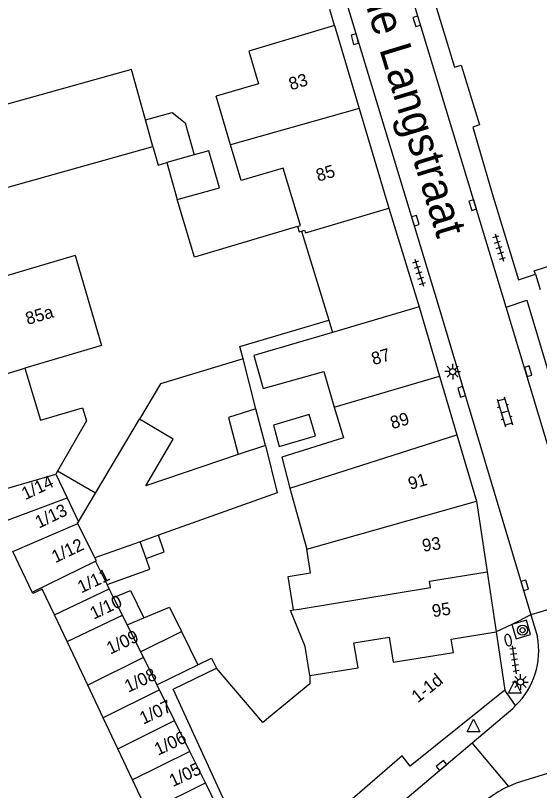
# Model space of a CAD drawing. Extents: x 132998 to 136004, y 396998 to 398512.
# Drawn here: x 134026 to 134067.5, y 397349.8 to 397411.3 of the extents above; entities that cross this region are included whole.
import ezdxf

# ---------------------------------------------------------------- set-up
doc = ezdxf.new("R2010")
doc.units = 0
for name, color, linetype in [('gg-afsc-erfafscheiding', 7, 'Continuous'), ('gg-afsc-hekwerk', 7, 'Continuous'), ('gg-afsc-muur', 7, 'Continuous'), ('gg-anno-huisnummerreeks BGT', 7, 'Continuous'), ('gg-anno-openbare ruimte label', 7, 'Continuous'), ('gg-bbg-bijgebouw', 7, 'Continuous'), ('gg-bbg-gedigitaliseerde bebouwing', 7, 'Continuous'), ('gg-bbg-gedigitaliseerde bijgebouw', 7, 'Continuous'), ('gg-bbg-hoofdgebouw', 7, 'Continuous'), ('gg-bbg-luifel en loopbrug', 7, 'Continuous'), ('gg-bbg-tussenscheiding', 7, 'Continuous'), ('gg-knt-verharding', 7, 'Continuous'), ('gg-knt-verharding nz', 7, 'Continuous'), ('gt-grn-weggrens', 7, 'Continuous'), ('gt-symb-boom', 7, 'Continuous'), ('gt-symb-brandkraan', 7, 'Continuous'), ('gt-symb-klinker verharding', 7, 'Continuous'), ('gt-symb-kolk', 7, 'Continuous'), ('gt-symb-lichtmast', 7, 'Continuous'), ('gt-symb-tegel verharding', 7, 'Continuous'), ('gt-symb-waterafsluiter', 7, 'Continuous')]:
    doc.layers.add(name, color=color, linetype=linetype)

# ---------------------------------------------------------------- blocks, each defined once
blk = doc.blocks.new('gt0-KOLK')
at = {"layer": 'gt-symb-kolk'}
blk.add_lwpolyline([(0, 0), (0.375, 0), (0.375, 0.4), (-0.375, 0.4), (-0.375, 0), (0, 0)], dxfattribs=at)
blk = doc.blocks.new('gt0-TEG1')
at = {"layer": 'gt-symb-tegel verharding'}
for p, q in [((-1.125, 0), (1.125, 0)), ((-0.9, -0.25), (-0.9, 0.25)), ((-0.45, -0.25), (-0.45, 0.25)), ((0, -0.25), (0, 0.25)), ((0.45, -0.25), (0.45, 0.25)), ((0.9, -0.25), (0.9, 0.25))]:
    blk.add_line(p, q, dxfattribs=at)
blk = doc.blocks.new('gt0-KL1')
at = {"layer": 'gt-symb-klinker verharding'}
for p, q in [((-1.15, 0.3), (1.15, 0.3)), ((-1, -0.3), (-1, 0.3)), ((-0.5, 0.3), (-0.5, 0.45)), ((0, -0.3), (0, 0.3)), ((0.5, 0.3), (0.5, 0.45)), ((1, -0.3), (1, 0.3)), ((-1.15, -0.3), (1.15, -0.3)), ((-0.5, -0.45), (-0.5, -0.3)), ((0.5, -0.45), (0.5, -0.3))]:
    blk.add_line(p, q, dxfattribs=at)
blk = doc.blocks.new('gt0-LMAST')
at = {"layer": 'gt-symb-lichtmast'}
for p, q in [((-0.005, 0.246), (-0.005, 0.621)), ((-0.182, 0.173), (-0.447, 0.438)), ((0.172, 0.173), (0.437, 0.438)), ((-0.255, -0.004), (-0.63, -0.004)), ((-0.182, -0.181), (-0.447, -0.446)), ((-0.005, -0.254), (-0.005, -0.629)), ((0.437, -0.446), (0.172, -0.181)), ((0.245, -0.004), (0.62, -0.004))]:
    blk.add_line(p, q, dxfattribs=at)
blk.add_circle((-0.005, -0.004), 0.25, dxfattribs=at)
blk = doc.blocks.new('gt0-BR')
at = {"layer": 'gt-symb-brandkraan'}
for centre, radius, start, end in [((-0.244, 0), 0.206, 107.56694, 252.43307), ((0.599, -2.664), 3, 106.89205, 107.56694), ((0, -0.691), 0.938, 73.10799, 106.89205), ((-0.599, -2.664), 3, 72.43309, 73.10799), ((0.244, 0), 0.206, 287.56695, 72.43309), ((0.599, 2.664), 3, 252.43307, 253.10797), ((0, 0.691), 0.938, 253.10797, 286.89206), ((-0.599, 2.664), 3, 286.89206, 287.56695)]:
    blk.add_arc(centre, radius, start, end, dxfattribs=at)
blk = doc.blocks.new('gt0-WAFSL')
at = {"layer": 'gt-symb-waterafsluiter'}
for p, q in [((-0.5, -0.333), (0, 0.667)), ((0, 0.667), (0.5, -0.333)), ((0.5, -0.333), (-0.5, -0.333))]:
    blk.add_line(p, q, dxfattribs=at)
blk = doc.blocks.new('gt0-BOOM')
at = {"layer": 'gt-symb-boom'}
for radius in [0.4, 0.2]:
    blk.add_circle((0, 0), radius, dxfattribs=at)

msp = doc.modelspace()

# ---------------------------------------------------------------- linework, layer by layer
at = {"layer": 'gg-afsc-erfafscheiding'}
for p, q in [((134067.102, 397391.046), (134081.58, 397395.828)), ((134050.818, 397387.125), (134051.11, 397386.169)), ((134045.033, 397380.109), (134044.015, 397384.07))]:
    msp.add_line(p, q, dxfattribs=at)
for points in [[(134044.015, 397384.07), (134043.764, 397385.047), (134050.818, 397387.125)], [(134044.015, 397384.07), (134037.462, 397382.072), (134035.806, 397379.281)], [(134040.434, 397359.802), (134041.505, 397360.329), (134041.905, 397359.515)]]:
    msp.add_lwpolyline(points, dxfattribs=at)
at = {"layer": 'gg-afsc-hekwerk'}
msp.add_line((134048.655, 397394.198), (134050.818, 397387.125), dxfattribs=at)
at = {"layer": 'gg-afsc-muur'}
msp.add_line((134051.26, 397410.51), (134050.88, 397411.785), dxfattribs=at)
msp.add_lwpolyline([(134048.336, 397394.572), (134040.151, 397392.135), (134038.792, 397396.697)], dxfattribs=at)
at = {"layer": 'gg-bbg-bijgebouw'}
for p, q in [((134029.289, 397375.153), (134029.16, 397374.93)), ((134029.16, 397374.93), (134030.065, 397373.03)), ((134030.065, 397373.03), (134030.97, 397371.13)), ((134027.301, 397365.549), (134025.761, 397368.779)), ((134030.065, 397361.64), (134029.07, 397363.747)), ((134031.695, 397358.189), (134030.065, 397361.64)), ((134032.919, 397355.597), (134031.695, 397358.189)), ((134034.084, 397353.13), (134032.919, 397355.597)), ((134035.249, 397350.663), (134034.084, 397353.13)), ((134036.435, 397348.15), (134035.249, 397350.663))]:
    msp.add_line(p, q, dxfattribs=at)
for points in [[(134026.7, 397383.32), (134027.94, 397379.2), (134031.29, 397380.19), (134031.6, 397379.14), (134029.289, 397375.153)], [(134029.07, 397363.747), (134028.098, 397365.806), (134027.349, 397365.449), (134027.301, 397365.549)]]:
    msp.add_lwpolyline(points, dxfattribs=at)
at = {"layer": 'gg-bbg-gedigitaliseerde bebouwing'}
for p, q in [((134043.012, 397401.055), (134041.868, 397404.897)), ((134043.861, 397398.207), (134043.012, 397401.055)), ((134044.876, 397384.332), (134045.603, 397381.723)), ((134047.082, 397376.276), (134047.731, 397373.807)), ((134049.312, 397358.941), (134049.309, 397358.289))]:
    msp.add_line(p, q, dxfattribs=at)
for points in [[(134051.26, 397410.51), (134044.467, 397408.482), (134045.24, 397405.894), (134041.868, 397404.897)], [(134030.69, 397392.26), (134005.983, 397384.951), (134008.211, 397377.779)], [(134045.603, 397381.723), (134050.404, 397383.062), (134051.249, 397380.241)], [(134051.249, 397380.241), (134051.981, 397377.798), (134047.082, 397376.276)], [(134047.731, 397373.807), (134048.384, 397371.433), (134049.06, 397368.977)], [(134048.012, 397364.147), (134047.582, 397366.788), (134049.369, 397367.079), (134049.06, 397368.977)], [(134049.312, 397358.941), (134048.941, 397361.251), (134047.762, 397364.105), (134048.012, 397364.147)], [(134045.38, 397342.82), (134038.463, 397357.861), (134041.905, 397359.515)], [(134049.309, 397358.289), (134045.584, 397355.218), (134041.905, 397359.515)]]:
    msp.add_lwpolyline(points, dxfattribs=at)
at = {"layer": 'gg-bbg-gedigitaliseerde bijgebouw'}
for p, q in [((134037.965, 397399.633), (134038.792, 397396.697)), ((134032.316, 397373.398), (134035.806, 397379.281)), ((134045.779, 397377.203), (134043.612, 397376.472)), ((134030.97, 397371.13), (134032.316, 397373.398)), ((134037.296, 397370.066), (134035.85, 397369.549)), ((134036.319, 397368.236), (134035.85, 397369.549)), ((134033.409, 397365.821), (134033.235, 397366.172)), ((134033.749, 397365.134), (134033.409, 397365.821)), ((134034.819, 397362.974), (134036.157, 397363.53)), ((134034.819, 397362.974), (134035.883, 397360.825)), ((134035.883, 397360.825), (134039.143, 397362.428)), ((134039.143, 397362.428), (134040.434, 397359.802)), ((134037.182, 397358.203), (134040.434, 397359.802)), ((134037.379, 397357.805), (134037.182, 397358.203)), ((134038.59, 397355.361), (134037.379, 397357.805)), ((134039.8, 397352.917), (134038.59, 397355.361)), ((134041.033, 397350.428), (134039.8, 397352.917)), ((134042.8, 397346.86), (134041.033, 397350.428))]:
    msp.add_line(p, q, dxfattribs=at)
for points in [[(134036.28, 397403.019), (134035.157, 397407.027), (134018.493, 397402.358)], [(134036.28, 397403.019), (134038.383, 397403.608), (134039.418, 397402.777), (134040.128, 397400.242)], [(134014.5, 397395.502), (134014.723, 397394.707), (134036.87, 397400.913)], [(134036.87, 397400.913), (134037.282, 397399.441), (134037.965, 397399.633)], [(134038.792, 397396.697), (134042.134, 397397.638), (134041.307, 397400.574), (134040.128, 397400.242)], [(134046.414, 397378.816), (134046.865, 397377.102), (134049.753, 397377.954), (134049.253, 397379.653), (134046.414, 397378.816)], [(134043.612, 397376.472), (134036.296, 397374.004), (134038.484, 397377.692), (134035.806, 397379.281)], [(134045.779, 397377.203), (134046.714, 397373.432), (134037.296, 397370.066)], [(134033.235, 397366.172), (134036.624, 397367.383), (134036.319, 397368.236)], [(134033.749, 397365.134), (134035.087, 397365.69), (134036.157, 397363.53)]]:
    msp.add_lwpolyline(points, dxfattribs=at)
at = {"layer": 'gg-bbg-hoofdgebouw'}
for p, q in [((134051.26, 397410.51), (134053.219, 397403.931)), ((134053.219, 397403.931), (134055.575, 397396.019)), ((134057.97, 397388.19), (134051.11, 397386.169)), ((134057.97, 397388.19), (134059.588, 397382.698)), ((134051.11, 397386.169), (134044.876, 397384.332)), ((134059.588, 397382.698), (134060.963, 397378.032)), ((134060.963, 397378.032), (134062.51, 397372.78)), ((134062.51, 397372.78), (134063.355, 397367.171)), ((134063.355, 397367.171), (134064.074, 397362.401)), ((134064.074, 397362.401), (134064.77, 397357.78))]:
    msp.add_line(p, q, dxfattribs=at)
for points in [[(134048.336, 397394.572), (134048.556, 397394.638), (134047.197, 397399.2), (134043.861, 397398.207)], [(134048.655, 397394.198), (134048.896, 397394.27), (134048.962, 397394.05), (134055.575, 397396.019)], [(134048.336, 397394.572), (134048.465, 397394.141), (134048.655, 397394.198)], [(134030.69, 397392.26), (134032.8, 397385.12), (134026.7, 397383.32)], [(134064.77, 397357.78), (134057.26, 397351.76), (134056.64, 397352.58), (134045.38, 397342.82)]]:
    msp.add_lwpolyline(points, dxfattribs=at)
at = {"layer": 'gg-bbg-luifel en loopbrug'}
for p, q in [((134045.779, 397377.203), (134045.033, 397380.109)), ((134032.316, 397373.398), (134029.289, 397375.153))]:
    msp.add_line(p, q, dxfattribs=at)
for points in [[(134045.033, 397380.109), (134042.86, 397379.401), (134043.612, 397376.472)], [(134036.319, 397368.236), (134037.766, 397368.753), (134037.296, 397370.066)], [(134036.157, 397363.53), (134038.186, 397364.373), (134039.143, 397362.428)]]:
    msp.add_lwpolyline(points, dxfattribs=at)
at = {"layer": 'gg-bbg-tussenscheiding'}
for p, q in [((134053.219, 397403.931), (134043.012, 397401.055)), ((134036.87, 397400.913), (134036.28, 397403.019)), ((134040.128, 397400.242), (134037.965, 397399.633)), ((134011.811, 397378.799), (134026.7, 397383.32)), ((134051.249, 397380.241), (134059.588, 397382.698)), ((134047.731, 397373.807), (134060.963, 397378.032)), ((134023.611, 397373.29), (134029.16, 397374.93)), ((134024.686, 397371.035), (134030.065, 397373.03)), ((134049.06, 397368.977), (134062.51, 397372.78)), ((134025.761, 397368.779), (134030.915, 397371.012)), ((134032.272, 397368.27), (134030.915, 397371.012)), ((134035.85, 397369.549), (134032.272, 397368.27)), ((134027.301, 397365.549), (134032.325, 397368.009)), ((134033.235, 397366.172), (134032.325, 397368.009)), ((134029.07, 397363.747), (134033.409, 397365.821)), ((134034.443, 397363.733), (134033.749, 397365.134)), ((134030.065, 397361.64), (134034.443, 397363.733)), ((134034.819, 397362.974), (134034.443, 397363.733)), ((134035.883, 397360.825), (134036.106, 397360.375)), ((134036.106, 397360.375), (134031.695, 397358.189)), ((134036.106, 397360.375), (134037.182, 397358.203)), ((134037.379, 397357.805), (134032.919, 397355.597)), ((134034.084, 397353.13), (134038.59, 397355.361)), ((134039.8, 397352.917), (134035.249, 397350.663)), ((134036.435, 397348.15), (134041.033, 397350.428))]:
    msp.add_line(p, q, dxfattribs=at)
for points in [[(134030.915, 397371.012), (134030.878, 397371.086), (134030.97, 397371.13)], [(134032.325, 397368.009), (134032.388, 397368.04), (134032.272, 397368.27)], [(134048.012, 397364.147), (134048.456, 397364.219), (134058.865, 397365.932), (134058.785, 397366.418), (134063.355, 397367.171)], [(134049.312, 397358.941), (134053.129, 397359.564), (134052.808, 397361.524), (134055.6, 397361.98), (134055.925, 397359.993), (134060.696, 397360.773), (134060.524, 397361.821), (134064.074, 397362.401)]]:
    msp.add_lwpolyline(points, dxfattribs=at)
at = {"layer": 'gg-knt-verharding'}
for p, q in [((134064.883, 397388.176), (134051.997, 397430.553)), ((134055.575, 397396.019), (134057.97, 397388.19)), ((134067.187, 397390.788), (134067.102, 397391.046)), ((134071.748, 397365.245), (134066.825, 397363.746)), ((134066.825, 397363.746), (134067.345, 397362.013)), ((134065.074, 397350.146), (134062.169, 397353.601))]:
    msp.add_line(p, q, dxfattribs=at)
for points in [[(134047.129, 397429.075), (134059.48, 397388.36), (134066.825, 397363.746)], [(134056.866, 397419.964), (134056.885, 397419.97), (134060.781, 397407.212), (134061.298, 397407.374), (134062.765, 397402.623), (134062.224, 397402.456), (134063.768, 397397.186), (134065.844, 397390.333), (134067.187, 397390.788)], [(134064.883, 397388.176), (134066.516, 397388.713), (134073.303, 397366.01)], [(134065.321, 397362.995), (134065.679, 397361.844), (134066.812, 397362.188), (134066.485, 397363.337), (134065.321, 397362.995)], [(134062.169, 397353.601), (134065.391, 397356.338), (134065.625, 397356.554)], [(134015.771, 397314.345), (134018.337, 397316.502), (134062.169, 397353.601)], [(134068.502, 397351.286), (134065.679, 397350.393), (134065.074, 397350.146)]]:
    msp.add_lwpolyline(points, dxfattribs=at)
for centre, radius, start, end in [((134061.399, 397360.886), 6.052, 314.29188, 10.73134), ((134068.488, 397342.623), 8.261, 114.40714, 127.33013)]:
    msp.add_arc(centre, radius, start, end, dxfattribs=at)
at = {"layer": 'gg-knt-verharding nz'}
msp.add_line((134071.656, 397365.551), (134064.883, 397388.176), dxfattribs=at)
at = {"layer": 'gt-grn-weggrens'}
for p, q in [((134067.187, 397390.788), (134067.58, 397389.58)), ((134066.825, 397363.746), (134065.321, 397362.995)), ((134065.321, 397362.995), (134064.074, 397362.401)), ((134065.625, 397356.554), (134064.77, 397357.78))]:
    msp.add_line(p, q, dxfattribs=at)

# ---------------------------------------------------------------- block references
at = {"layer": 'gt-symb-boom'}
msp.add_blockref('gt0-BOOM', (134066.175, 397362.541), dxfattribs=at)
at = {"layer": 'gt-symb-brandkraan', "rotation": -77.40904938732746}
msp.add_blockref('gt0-BR', (134065.035, 397361.746), dxfattribs=at)
at = {"layer": 'gt-symb-klinker verharding', "rotation": -73.32270606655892}
msp.add_blockref('gt0-KL1', (134064.766, 397379.857), dxfattribs=at)
at = {"layer": 'gt-symb-kolk'}
for p, rotation in [((134057.974, 397410.897), 106.98473253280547), ((134053.075, 397409.48), 104.53650920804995), ((134062.412, 397396.321), 106.98473253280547), ((134057.484, 397394.97), -73.0152674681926), ((134066.808, 397383.141), 106.98473253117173), ((134061.533, 397381.509), 106.98473253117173), ((134066.529, 397366.16), 106.49622422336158), ((134059.874, 397351.651), 40.21618137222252)]:
    msp.add_blockref('gt0-KOLK', p, dxfattribs=dict(at, rotation=rotation))
at = {"layer": 'gt-symb-lichtmast'}
for p in [(134060.642, 397383.06), (134066.01, 397358.43)]:
    msp.add_blockref('gt0-LMAST', p, dxfattribs=at)
at = {"layer": 'gt-symb-tegel verharding'}
for p, rotation in [((134064.327, 397392.9), -72.85095610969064), ((134057.975, 397390.902), -72.85095611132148), ((134065.534, 397360.193), 98.56758990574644)]:
    msp.add_blockref('gt0-TEG1', p, dxfattribs=dict(at, rotation=rotation))
at = {"layer": 'gt-symb-waterafsluiter'}
for p in [(134065.569, 397357.878), (134062.285, 397354.8)]:
    msp.add_blockref('gt0-WAFSL', p, dxfattribs=at)

# ---------------------------------------------------------------- texts
at = {"layer": 'gg-anno-huisnummerreeks BGT'}
for s, rotation, p in [('83', 16.6, (134047.809, 397405.361)), ('85', 16.6, (134049.967, 397398.115)), ('85a', 16.4, (134026.933, 397386.747)), ('87', 16.4, (134054.355, 397383.559)), ('89', 16.4, (134055.851, 397378.483)), ('1/14', 25.5, (134026.747, 397372.848)), ('91', 16.4, (134057.271, 397373.662)), ('1/13', 25.5, (134027.822, 397370.592)), ('1/12', 25.5, (134029.13, 397367.849)), ('93', 8.6, (134058.286, 397368.753)), ('1/11', 25.3, (134031.185, 397365.451)), ('1/10', 25.3, (134032.169, 397363.369)), ('95', 8.6, (134059.068, 397363.562)), ('1/09', 25.3, (134033.482, 397360.59)), ('1/08', 25.3, (134034.909, 397357.568)), ('1-1d', 38.7, (134057.865, 397356.731)), ('1/07', 25.3, (134036.103, 397355.039)), ('1/06', 25.3, (134037.268, 397352.572)), ('1/05', 25.3, (134038.443, 397350.081))]:
    msp.add_text(s, height=1, rotation=rotation, dxfattribs=at).set_placement(p)
at = {"layer": 'gg-anno-openbare ruimte label'}
msp.add_text('Oude Langstraat', height=2.5, rotation=287, dxfattribs=at).set_placement((134052.132, 397417.361))

doc.saveas('drawing.dxf')
